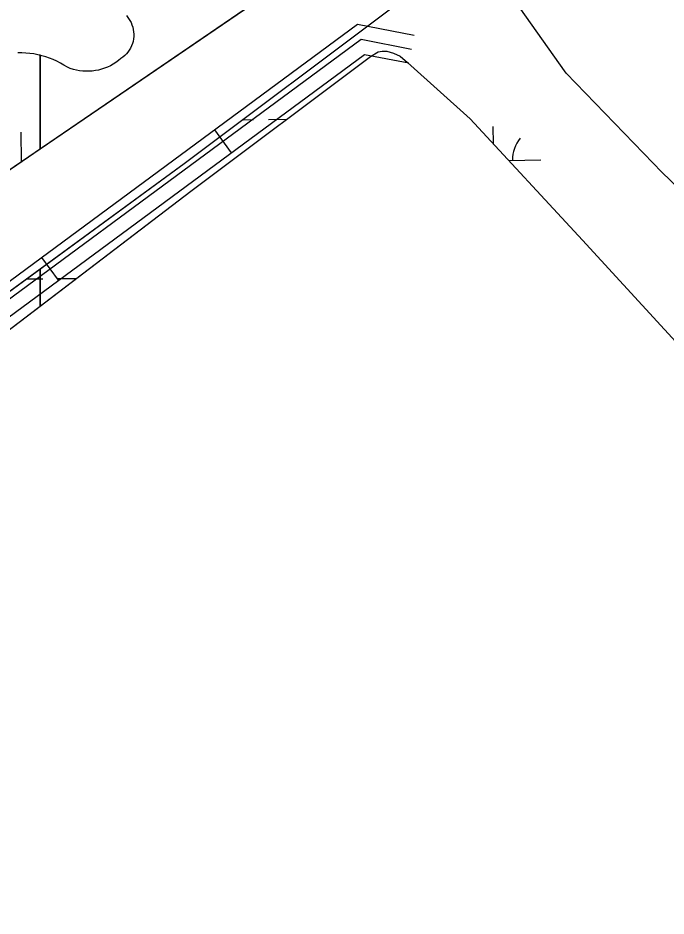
# Model space of a CAD drawing. Extents: x 3684037 to 3722149, y 433263 to 459021.
# Drawn here: x 3712770 to 3713459, y 454748 to 455703 of the extents above; entities that cross this region are included whole.
import ezdxf

# ---------------------------------------------------------------- set-up
doc = ezdxf.new("R2010")
doc.units = 0
for name, color, linetype in [('V-ROAD-CNTR', 7, 'Continuous'), ('V-TOPO-SHOR', 7, 'Continuous'), ('V-WETL-SWMP', 7, 'Continuous')]:
    doc.layers.add(name, color=color, linetype=linetype)

msp = doc.modelspace()

# ---------------------------------------------------------------- linework, layer by layer
at = {"layer": 'V-ROAD-CNTR'}
for p, q in [((3712978.71, 455583.58), (3712996.51, 455559.43)), ((3712794.95, 455448.08), (3712812.75, 455423.93))]:
    msp.add_line(p, q, dxfattribs=at)
for points in [[(3708800.79, 452799.73), (3708888.99, 452819.16), (3709074.3, 452888.55), (3709185.66, 452940.55), (3709270.25, 452980.89), (3709378.38, 453024.24), (3709453.77, 453059.58), (3709888.83, 453371.2), (3709964.69, 453428.27), (3710105.65, 453526.91), (3710259.07, 453627.76), (3710421.9, 453744.63), (3710616.95, 453895.96), (3710807.5, 454031.12), (3710985.25, 454151.03), (3711141.09, 454274.41), (3711475.83, 454504.64), (3711883.79, 454795.43), (3712574.54, 455285.55), (3713131, 455695.88), (3713191.1, 455684.33)], [(3708804.01, 452785.08), (3708893.26, 452804.74), (3709080.12, 452874.71), (3709192.06, 452926.98), (3709276.27, 452967.14), (3709384.36, 453010.48), (3709461.38, 453046.58), (3709897.71, 453359.11), (3709973.51, 453416.13), (3710114.07, 453514.49), (3710267.57, 453615.4), (3710430.87, 453732.6), (3710625.89, 453883.91), (3710816.04, 454018.79), (3710994.12, 454138.92), (3711150.01, 454262.34), (3711484.44, 454492.36), (3711892.48, 454783.21), (3712583.34, 455273.4), (3713134.62, 455679.91), (3713188.27, 455669.6)], [(3708807.24, 452770.43), (3708897.52, 452790.32), (3709085.93, 452860.87), (3709198.47, 452913.42), (3709282.3, 452953.4), (3709390.34, 452996.71), (3709469, 453033.58), (3709906.58, 453347.02), (3709982.32, 453403.98), (3710122.49, 453502.08), (3710276.07, 453603.03), (3710439.85, 453720.58), (3710634.83, 453871.87), (3710824.57, 454006.45), (3711002.98, 454126.8), (3711158.92, 454250.26), (3711493.04, 454480.07), (3711901.17, 454770.98), (3712592.13, 455261.25), (3713138.23, 455663.94), (3713185.44, 455654.87)]]:
    msp.add_lwpolyline(points, dxfattribs=at)
at = {"layer": 'V-TOPO-SHOR'}
for points in [[(3713204.62, 455843.92), (3712706.18, 455504.22), (3712166.3, 455108.96), (3711730.15, 454793.14), (3711431.22, 454586.08), (3711111.5, 454345.31), (3710875.93, 454180.81)], [(3713473.66, 455520.35), (3713454.09, 455539.26), (3713445.29, 455548.42), (3713352.8, 455644.02), (3713290.78, 455731.74), (3713286.84, 455745.65), (3713286.83, 455756.68), (3713286.48, 455762.76), (3713285.96, 455766.87), (3713285.31, 455770.98), (3713284.08, 455774.25), (3713280.33, 455780.23), (3713277.81, 455782.38), (3713274.57, 455783.7), (3713269.76, 455783.61), (3713265.65, 455782.53), (3713259.4, 455780.34), (3713171.65, 455716.06), (3712946.6, 455547.65), (3712653.53, 455333.24), (3712286.89, 455069.37), (3711948.39, 454828.08)], [(3712885.17, 455705.19), (3712887.51, 455702.03), (3712888.88, 455699.89), (3712890.06, 455697.63), (3712891.05, 455695.29), (3712891.84, 455692.87), (3712892.42, 455690.4), (3712892.8, 455687.88), (3712892.96, 455685.34), (3712892.91, 455682.79), (3712892.64, 455680.27), (3712892.17, 455677.77), (3712891.48, 455675.32), (3712890.59, 455672.93), (3712889.51, 455670.63), (3712888.23, 455668.43), (3712886.78, 455666.34), (3712885.16, 455664.39), (3712883.37, 455662.57), (3712881.44, 455660.91), (3712879.38, 455659.42)], [(3712729.02, 455347.38), (3712953.47, 455518.75), (3713144.78, 455661.67), (3713152.78, 455666.47), (3713156.92, 455667.33), (3713161.96, 455667.42), (3713169.27, 455665.35), (3713176.11, 455662.06), (3713184.13, 455655.23), (3713250.66, 455595.59), (3713370.16, 455466.53), (3713564.12, 455255.17)], [(3712879.38, 455659.42), (3712876.77, 455657.27), (3712874.02, 455655.29), (3712871.16, 455653.49), (3712868.2, 455651.86), (3712865.13, 455650.42), (3712861.99, 455649.17), (3712858.77, 455648.13), (3712855.5, 455647.28), (3712852.18, 455646.63), (3712848.82, 455646.2), (3712845.45, 455645.97), (3712842.06, 455645.95), (3712838.69, 455646.14), (3712835.33, 455646.54), (3712832, 455647.14), (3712828.71, 455647.95), (3712825.49, 455648.96), (3712822.33, 455650.18), (3712818.73, 455652.49), (3712815.03, 455654.64), (3712811.23, 455656.6), (3712807.33, 455658.38), (3712803.36, 455659.96), (3712799.31, 455661.36), (3712795.21, 455662.55), (3712791.04, 455663.55), (3712786.84, 455664.35), (3712782.6, 455664.94), (3712778.34, 455665.33), (3712774.07, 455665.51), (3712769.79, 455665.48)]]:
    msp.add_lwpolyline(points, dxfattribs=at)
at = {"layer": 'V-WETL-SWMP'}
for p, q in [((3713009.15, 455594.46), (3713020.26, 455594.59)), ((3713036.26, 455594.77), (3713055.53, 455595)), ((3713275.42, 455568.85), (3713275.21, 455587.12)), ((3712773.7, 455550.24), (3712773.34, 455581.28)), ((3713291.66, 455551.31), (3713325.63, 455551.71)), ((3712779.32, 455425.27), (3712793.4, 455425.44)), ((3712793.4, 455425.44), (3712796.31, 455425.47)), ((3712812.31, 455425.66), (3712831.83, 455425.88))]:
    msp.add_line(p, q, dxfattribs=at)
for points in [[(3712885.17, 455705.19), (3712887.51, 455702.03), (3712888.88, 455699.88), (3712890.06, 455697.63), (3712891.05, 455695.29), (3712891.84, 455692.87), (3712892.42, 455690.39), (3712892.8, 455687.88), (3712892.96, 455685.34), (3712892.91, 455682.79), (3712892.64, 455680.27), (3712892.17, 455677.77), (3712891.48, 455675.32), (3712890.59, 455672.93), (3712889.51, 455670.63), (3712888.23, 455668.43), (3712886.78, 455666.34), (3712885.16, 455664.38), (3712883.37, 455662.57), (3712881.44, 455660.91), (3712879.38, 455659.42), (3712876.77, 455657.27), (3712874.02, 455655.29), (3712871.16, 455653.49), (3712868.2, 455651.86), (3712865.14, 455650.42), (3712861.99, 455649.17), (3712858.77, 455648.12), (3712855.5, 455647.28), (3712852.18, 455646.63), (3712848.82, 455646.19), (3712845.45, 455645.97), (3712842.06, 455645.95), (3712838.69, 455646.14), (3712835.33, 455646.54), (3712832, 455647.14), (3712828.71, 455647.95), (3712825.49, 455648.96), (3712822.33, 455650.17), (3712818.73, 455652.49), (3712815.03, 455654.64), (3712811.23, 455656.6), (3712807.33, 455658.38), (3712803.36, 455659.96), (3712799.31, 455661.36), (3712795.21, 455662.55), (3712793.4, 455662.99), (3712793.4, 455563.66), (3713204.62, 455843.92)], [(3713473.66, 455520.35), (3713454.09, 455539.26), (3713445.29, 455548.42), (3713352.79, 455644.02), (3713290.78, 455731.74), (3713286.84, 455745.65), (3713286.83, 455756.68), (3713286.48, 455762.76), (3713285.97, 455766.87), (3713285.31, 455770.98), (3713284.08, 455774.25), (3713280.33, 455780.23), (3713277.81, 455782.38), (3713274.57, 455783.7), (3713269.76, 455783.61), (3713265.65, 455782.53), (3713259.4, 455780.34), (3713171.65, 455716.06), (3712946.6, 455547.65), (3712793.4, 455435.57)], [(3712706.18, 455504.22), (3712793.4, 455563.66), (3712793.4, 455662.99), (3712791.04, 455663.55), (3712786.84, 455664.35), (3712782.6, 455664.94), (3712778.34, 455665.33), (3712774.06, 455665.51), (3712769.79, 455665.48)], [(3712793.4, 455435.57), (3712793.4, 455396.54), (3712953.47, 455518.75), (3713144.78, 455661.67), (3713152.78, 455666.47), (3713156.92, 455667.33), (3713161.96, 455667.42), (3713169.27, 455665.35), (3713176.11, 455662.06), (3713184.13, 455655.23), (3713250.66, 455595.59), (3713370.16, 455466.53), (3713564.12, 455255.17)], [(3711901.14, 454761.51), (3712094.06, 454898.31), (3712259.7, 455021.98), (3712336.6, 455074.4), (3712366.32, 455093.14), (3712373.25, 455097.64), (3712377.54, 455097.9), (3712383.04, 455097.68), (3712389.47, 455099.28), (3712398.12, 455106.21), (3712406.5, 455117.11), (3712418.44, 455130.88), (3712729.02, 455347.38), (3712793.4, 455396.54), (3712793.4, 455435.57), (3712653.53, 455333.24), (3712286.89, 455069.37), (3711948.39, 454828.08)]]:
    msp.add_lwpolyline(points, dxfattribs=at)
msp.add_arc((3713330.86, 455552.24), 35.25, 139.89486, 181.43852, dxfattribs=at)

doc.saveas('drawing.dxf')
